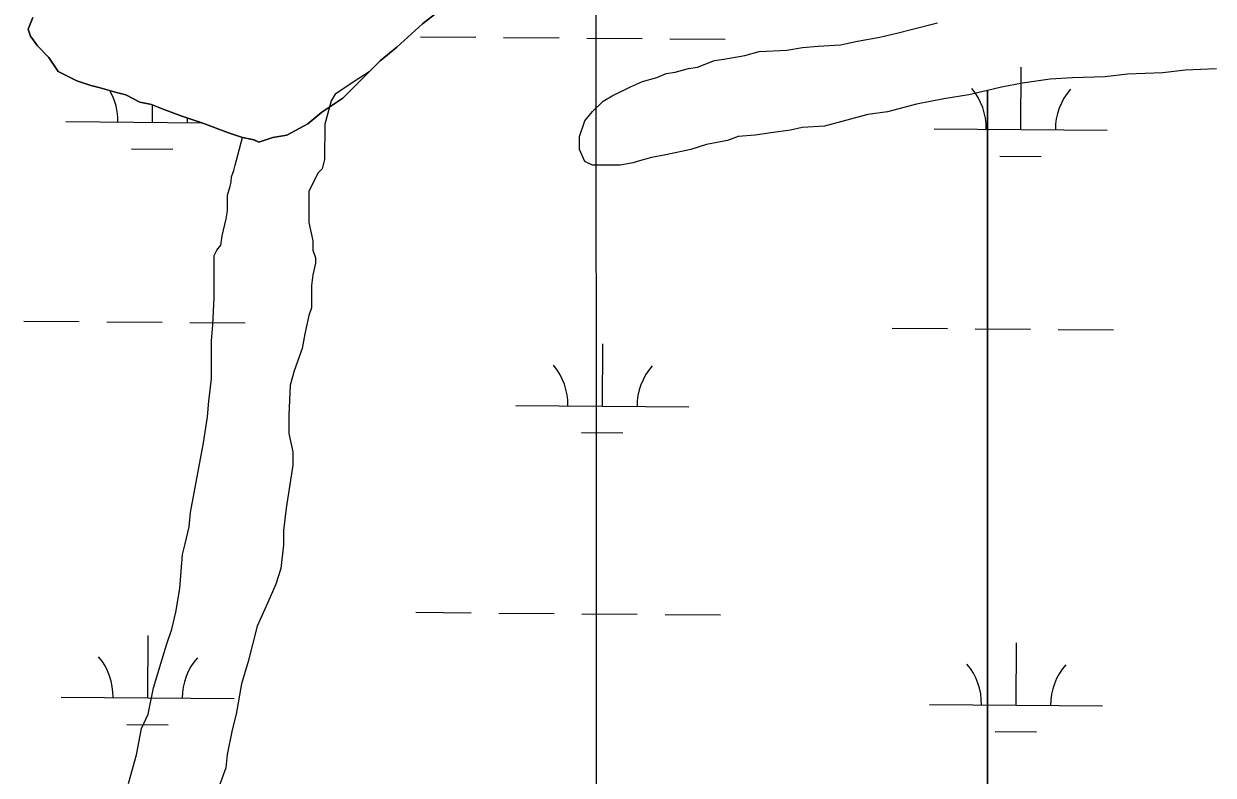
# Model space of a CAD drawing. Extents: x 3271442 to 3309282, y 752266 to 777610.
# Drawn here: x 3296231 to 3296918, y 770165 to 770599 of the extents above; entities that cross this region are included whole.
import ezdxf

# ---------------------------------------------------------------- set-up
doc = ezdxf.new("R2010")
doc.units = 0
for name, color, linetype in [('V-GRID-MAJR', 7, 'Continuous'), ('V-SITE-VEGE', 7, 'Continuous'), ('V-TOPO-SHOR', 7, 'Continuous'), ('V-WETL-SWMP', 7, 'Continuous')]:
    doc.layers.add(name, color=color, linetype=linetype)

msp = doc.modelspace()

# ---------------------------------------------------------------- linework, layer by layer
at = {"layer": 'V-GRID-MAJR'}
msp.add_spline([(3296567.36, 757647.76), (3296564.71, 763706.6), (3296562.07, 769768.53), (3296559.42, 775830.49), (3296559.42, 775833.54)], degree=3, dxfattribs=at)
at = {"layer": 'V-SITE-VEGE'}
for points in [[(3296473.36, 770608.6), (3296461.19, 770599.2), (3296446.3, 770585.77), (3296436.83, 770577.72), (3296430.46, 770571.4), (3296424.4, 770567.62), (3296410.75, 770558.54), (3296408.48, 770554.76), (3296407.71, 770551.73), (3296404.67, 770541.12), (3296404.65, 770520.67), (3296403.13, 770515.37), (3296400.85, 770513.1), (3296395.54, 770502.49), (3296395.52, 770484.32), (3296397.78, 770473.7), (3296397.78, 770468.4), (3296399.29, 770463.86), (3296399.29, 770460.83), (3296397.76, 770454.01), (3296397, 770447.95), (3296396.98, 770435.07), (3296395.47, 770430.53), (3296393.18, 770419.92), (3296391.66, 770411.59), (3296387.1, 770398.71), (3296384.82, 770390.38), (3296384.04, 770372.96), (3296384.03, 770362.35), (3296386.29, 770351.74), (3296386.28, 770344.17), (3296382.46, 770319.17), (3296380.94, 770306.3), (3296380.93, 770297.96), (3296379.4, 770284.33)], [(3296298.87, 770191.82), (3296302.67, 770200.15), (3296305.72, 770215.3), (3296313.32, 770240.29), (3296316.36, 770249.38), (3296318.64, 770259.22), (3296320.93, 770272.85), (3296322.47, 770292.55), (3296323.99, 770298.61), (3296326.27, 770308.46), (3296327.04, 770316.79), (3296329.32, 770328.15), (3296334.66, 770356.94), (3296336.94, 770372.08), (3296337.71, 770381.17), (3296339.24, 770394.05), (3296339.27, 770416.02), (3296340.03, 770425.11), (3296340.81, 770441.02), (3296340.83, 770465.27), (3296342.35, 770468.29), (3296344.63, 770471.32), (3296345.39, 770476.62), (3296347.67, 770486.47), (3296348.43, 770491.01), (3296348.44, 770500.1), (3296349.96, 770505.41), (3296350.72, 770507.68), (3296350.73, 770510.71), (3296352.25, 770514.49), (3296353.01, 770517.53), (3296357.1, 770533.55), (3296349, 770536.24), (3296334.19, 770541.69), (3296322.06, 770545.78), (3296311.29, 770549.87), (3296304.56, 770552.59), (3296297.82, 770553.97), (3296289.74, 770558.05), (3296284.35, 770559.41), (3296274.92, 770562.15), (3296269.53, 770563.52), (3296261.45, 770566.25), (3296250.68, 770571.68), (3296245.31, 770579.79), (3296238.6, 770586.56), (3296234.57, 770591.97), (3296233.24, 770596.02), (3296235.96, 770602.76)], [(3296787.82, 770560.7), (3296776.98, 770558.1), (3296762.58, 770555.85), (3296746.67, 770552.83), (3296730, 770548.31), (3296718.64, 770546.8), (3296693.63, 770540.01), (3296680.75, 770539.27), (3296673.93, 770537.76), (3296662.56, 770536.26), (3296653.47, 770534.75), (3296643.62, 770534), (3296637.56, 770531.74), (3296625.43, 770529.48), (3296616.34, 770526.45), (3296601.94, 770523.44), (3296593.61, 770521.93), (3296585.27, 770519.67), (3296583, 770518.91), (3296575.42, 770517.41), (3296559.51, 770517.42), (3296554.97, 770519.7), (3296551.94, 770526.52), (3296551.95, 770534.1), (3296554.99, 770543.19), (3296559.54, 770548.48), (3296565.61, 770554.54), (3296570.92, 770557.56), (3296581.53, 770562.86), (3296588.35, 770565.88), (3296596.69, 770568.14), (3296601.99, 770570.41), (3296607.29, 770571.16), (3296614.87, 770573.43), (3296620.18, 770574.18), (3296630.03, 770577.96), (3296635.33, 770578.71), (3296647.46, 770580.97), (3296655.79, 770583.23), (3296671.7, 770583.97), (3296680.8, 770585.48), (3296689.89, 770586.23), (3296702.77, 770586.97), (3296712.62, 770589.23), (3296725.5, 770591.49), (3296735.35, 770593.75), (3296744.45, 770596.02), (3296758.84, 770599.79)], [(3296920.18, 770573.1), (3296902, 770572.36), (3296889.12, 770570.87), (3296868.66, 770570.13), (3296855.78, 770568.63), (3296836.85, 770567.89), (3296823.96, 770567.15), (3296808.05, 770564.89), (3296795.93, 770562.63), (3296787.82, 770560.7), (3296787.82, 770128.6)], [(3296787.82, 770128.6), (3296787.82, 770560.7)], [(3296379.4, 770284.33), (3296376.36, 770275.24), (3296371.8, 770264.64), (3296365.73, 770251.01), (3296360.4, 770230.56), (3296356.6, 770217.68), (3296353.55, 770200.26), (3296351.27, 770191.17), (3296348.23, 770176.78), (3296347.46, 770169.21), (3296343.66, 770158.6)], [(3296291.27, 770160.01), (3296295.83, 770176.67), (3296298.87, 770191.82)]]:
    msp.add_lwpolyline(points, dxfattribs=at)
at = {"layer": 'V-TOPO-SHOR'}
msp.add_lwpolyline([(3296235.96, 770602.76), (3296233.24, 770596.02), (3296234.57, 770591.97), (3296238.6, 770586.56), (3296245.31, 770579.79), (3296250.68, 770571.68), (3296256.06, 770568.96), (3296258.76, 770567.6), (3296261.45, 770566.25), (3296269.53, 770563.52), (3296274.92, 770562.15), (3296284.35, 770559.41), (3296289.74, 770558.05), (3296297.82, 770553.97), (3296304.56, 770552.59), (3296311.29, 770549.87), (3296322.06, 770545.78), (3296334.19, 770541.69), (3296349, 770536.24), (3296357.08, 770533.51), (3296363.82, 770532.14), (3296366.52, 770530.78), (3296374.62, 770533.45), (3296382.71, 770534.76), (3296394.88, 770541.46), (3296403, 770548.17), (3296415.17, 770556.22), (3296424.64, 770565.62), (3296427.35, 770568.31), (3296436.83, 770577.72), (3296446.3, 770585.77), (3296461.19, 770599.2), (3296473.36, 770608.6)], dxfattribs=at)
at = {"layer": 'V-WETL-SWMP'}
for p, q in [((3296233.24, 770596.03), (3296235.97, 770602.76)), ((3296461.19, 770599.21), (3296446.31, 770585.78)), ((3296234.58, 770591.97), (3296233.24, 770596.03)), ((3296238.6, 770586.56), (3296234.58, 770591.97)), ((3296245.32, 770579.79), (3296238.6, 770586.56)), ((3296446.31, 770585.78), (3296436.83, 770577.72)), ((3296460.12, 770591.7), (3296492.12, 770591.44)), ((3296508.12, 770591.31), (3296540.12, 770591.04)), ((3296556.12, 770590.91), (3296588.12, 770590.65)), ((3296604.12, 770590.52), (3296636.12, 770590.25)), ((3296250.68, 770571.68), (3296245.32, 770579.79)), ((3296261.45, 770566.25), (3296250.68, 770571.68)), ((3296436.83, 770577.72), (3296415.17, 770556.22)), ((3296807.01, 770538.1), (3296807.3, 770574.1)), ((3296269.54, 770563.52), (3296261.45, 770566.25)), ((3296274.92, 770562.15), (3296269.54, 770563.52)), ((3296284.36, 770559.42), (3296274.92, 770562.15)), ((3296289.75, 770558.05), (3296284.36, 770559.42)), ((3296297.82, 770553.97), (3296289.75, 770558.05)), ((3296304.56, 770552.6), (3296297.82, 770553.97)), ((3296311.29, 770549.87), (3296304.56, 770552.6)), ((3296305.12, 770542.24), (3296305.2, 770552.34)), ((3296415.17, 770556.22), (3296403, 770548.17)), ((3296322.07, 770545.78), (3296311.29, 770549.87)), ((3296334.19, 770541.69), (3296322.07, 770545.78)), ((3296403, 770548.17), (3296394.88, 770541.46)), ((3296255.12, 770542.65), (3296333.27, 770542)), ((3296349.01, 770536.24), (3296334.19, 770541.69)), ((3296394.88, 770541.46), (3296382.72, 770534.76)), ((3296757.01, 770538.51), (3296857.01, 770537.69)), ((3296357.09, 770533.51), (3296349.01, 770536.24)), ((3296363.83, 770532.14), (3296357.09, 770533.51)), ((3296366.52, 770530.78), (3296363.83, 770532.14)), ((3296374.62, 770533.45), (3296366.52, 770530.78)), ((3296382.72, 770534.76), (3296374.62, 770533.45)), ((3296292.99, 770526.9), (3296316.99, 770526.71)), ((3296794.88, 770522.77), (3296818.88, 770522.57)), ((3296230.76, 770427.41), (3296262.76, 770427.15)), ((3296278.76, 770427.02), (3296310.76, 770426.75)), ((3296326.76, 770426.62), (3296358.76, 770426.36)), ((3296732.65, 770423.28), (3296764.65, 770423.01)), ((3296780.65, 770422.88), (3296812.65, 770422.62)), ((3296828.65, 770422.49), (3296860.65, 770422.22)), ((3296565.21, 770378.23), (3296565.51, 770414.22)), ((3296515.21, 770378.64), (3296615.21, 770377.81)), ((3296553.08, 770362.89), (3296577.08, 770362.7)), ((3296457.38, 770259.04), (3296489.38, 770258.77)), ((3296505.38, 770258.64), (3296537.38, 770258.38)), ((3296553.38, 770258.25), (3296585.38, 770257.98)), ((3296601.38, 770257.85), (3296633.38, 770257.59)), ((3296302.38, 770209.57), (3296302.67, 770245.57)), ((3296804.27, 770205.44), (3296804.56, 770241.44)), ((3296252.38, 770209.98), (3296352.38, 770209.16)), ((3296754.27, 770205.85), (3296854.27, 770205.03)), ((3296290.25, 770194.24), (3296314.25, 770194.04)), ((3296792.14, 770190.11), (3296816.14, 770189.91))]:
    msp.add_line(p, q, dxfattribs=at)
for centre, start, end in [((3296249.88, 770543.17), 358.75626, 29.48841), ((3296751.77, 770539.03), 358.75626, 40.29991), ((3296862.25, 770538.12), 138.75625, 180.29991), ((3296360.36, 770542.25), 175.97952, 180.29991), ((3296509.97, 770379.16), 358.75626, 40.29991), ((3296620.46, 770378.25), 138.75625, 180.29991), ((3296247.14, 770210.5), 358.75626, 40.29991), ((3296357.62, 770209.59), 138.75625, 180.29991), ((3296749.03, 770206.37), 358.75626, 40.29991), ((3296859.51, 770205.46), 138.75625, 180.29991)]:
    msp.add_arc(centre, 35.25, start, end, dxfattribs=at)

doc.saveas('drawing.dxf')
